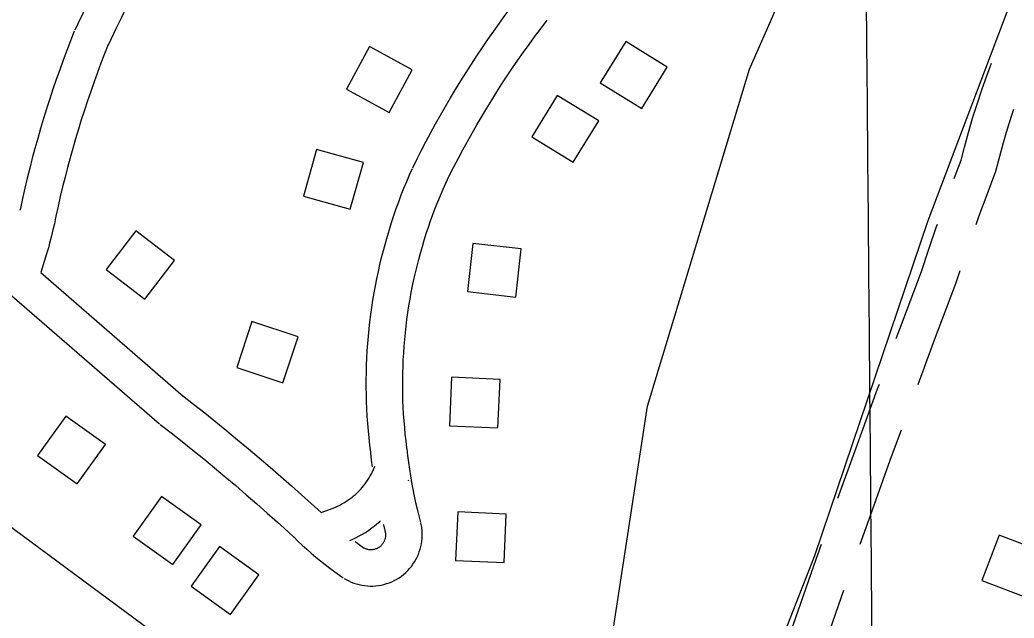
# Model space of a CAD drawing. Extents: x 3568792 to 3606828, y 529143 to 554785.
# Drawn here: x 3586193 to 3587012, y 536843 to 537335 of the extents above; entities that cross this region are included whole.
import ezdxf

# ---------------------------------------------------------------- set-up
doc = ezdxf.new("R2010")
doc.units = 0
for name, color, linetype in [('V-BLDG-OTLN', 7, 'Continuous'), ('V-GRID-MAJR', 7, 'Continuous'), ('V-ROAD-CNTR', 7, 'Continuous'), ('V-SITE-OTLN', 7, 'Continuous')]:
    doc.layers.add(name, color=color, linetype=linetype)

msp = doc.modelspace()

# ---------------------------------------------------------------- linework, layer by layer
at = {"layer": 'V-BLDG-OTLN'}
for points in [[(3586497.133967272, 537258.9254558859), (3586516.19992914, 537294.0893855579), (3586481.035999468, 537313.1543474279), (3586461.9700376, 537277.9904177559)], [(3586691.8487830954, 537317.2942394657), (3586670.9028249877, 537283.2163076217), (3586704.9797568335, 537262.2703495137), (3586725.925714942, 537296.3482813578)], [(3586635.5246904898, 537272.976427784), (3586614.578732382, 537238.89849594), (3586648.655664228, 537217.9525378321), (3586669.6016223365, 537252.030469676)], [(3586465.0840313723, 537179.226615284), (3586475.9020097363, 537217.7365382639), (3586437.393086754, 537228.554516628), (3586426.574108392, 537190.0455936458)], [(3586264.234433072, 537129.7677142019), (3586295.964369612, 537105.4117629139), (3586320.3203209, 537137.140699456), (3586288.5913843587, 537161.4976507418)], [(3586566.0418294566, 537151.2176713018), (3586561.511838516, 537111.4757507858), (3586601.2547590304, 537106.945759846), (3586605.78474997, 537146.687680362)], [(3586371.621218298, 537048.899875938), (3586409.5991423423, 537036.3419010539), (3586422.157117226, 537074.3188251), (3586384.179193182, 537086.8777999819)], [(3586548.545864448, 537041.100891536), (3586546.675868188, 537001.144971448), (3586586.631788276, 536999.2749751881), (3586588.5017845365, 537039.2308952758)], [(3586263.611434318, 536985.6810023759), (3586231.117499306, 537009.006955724), (3586207.7905459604, 536976.513020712), (3586240.2854809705, 536953.1860673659)], [(3586342.2772769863, 536919.4191348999), (3586309.7833419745, 536942.745088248), (3586286.456388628, 536910.2511532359), (3586318.951323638, 536886.9241998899)], [(3586553.57485439, 536930.2471132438), (3586551.70485813, 536890.291193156), (3586591.6607782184, 536888.4211968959), (3586593.530774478, 536928.3771169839)], [(3587022.4729165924, 536859.452254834), (3587036.6548882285, 536896.8541800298), (3586999.25396303, 536911.036151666), (3586985.070991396, 536873.6352264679)], [(3586389.901181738, 536878.3592170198), (3586357.407246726, 536901.685170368), (3586334.0802933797, 536869.1912353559), (3586366.57522839, 536845.8642820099)]]:
    msp.add_lwpolyline(points, close=True, dxfattribs=at)
at = {"layer": 'V-GRID-MAJR'}
msp.add_spline([(3586912.77, 534664.873), (3586861.669, 540722.205), (3586810.539, 546783.005), (3586759.409, 552843.8200000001), (3586759.38, 552847.2710000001)], degree=3, dxfattribs=at)
at = {"layer": 'V-ROAD-CNTR'}
msp.add_line((3586210.3665408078, 537127.0907195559), (3586327.6223062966, 537025.3889229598), dxfattribs=at)
for points in [[(3586329.5463024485, 537487.644998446), (3586324.0603134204, 537479.3970149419), (3586318.6083243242, 537471.0530316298), (3586313.224335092, 537462.664048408), (3586307.908345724, 537454.23306527), (3586302.6613562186, 537445.7590822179), (3586297.483366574, 537437.242099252), (3586292.373376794, 537428.68311637), (3586287.3343868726, 537420.0831335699), (3586282.36539681, 537411.4431508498), (3586277.467406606, 537402.762168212), (3586272.639416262, 537394.0431856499), (3586267.8814257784, 537385.2832031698), (3586263.1964351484, 537376.4862207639), (3586258.582444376, 537367.6512384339), (3586254.0404534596, 537358.7782561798), (3586249.5704624, 537349.8692739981), (3586245.173471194, 537340.924291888), (3586240.8534798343, 537331.9543098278), (3586238.3644848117, 537326.6983203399)], [(3586354.526252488, 537471.0330316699), (3586349.108263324, 537462.885047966), (3586343.788273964, 537454.745064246), (3586338.536284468, 537446.5620806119), (3586333.35029484, 537438.3370970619), (3586328.231305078, 537430.0691135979), (3586323.179315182, 537421.7601302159), (3586318.19532515, 537413.411146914), (3586313.28033498, 537405.0231636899), (3586308.4333446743, 537396.5931805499), (3586303.6533542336, 537388.1241974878), (3586298.9433636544, 537379.6172145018), (3586294.3033729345, 537371.0732315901), (3586289.7323820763, 537362.4902487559), (3586285.23039108, 537353.8712659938), (3586280.80039994, 537345.216283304), (3586276.438408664, 537336.5253006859), (3586272.149417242, 537327.7983181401), (3586267.92542569, 537319.0263356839), (3586265.476430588, 537313.8563460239)], [(3586516.502928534, 537213.456546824), (3586520.10492133, 537220.7165323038), (3586523.8129139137, 537228.005517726), (3586527.592906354, 537235.2605032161), (3586531.4458986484, 537242.4744887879), (3586535.3698908, 537249.651474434), (3586539.365882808, 537256.78846016), (3586543.4318746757, 537263.884445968), (3586547.5688664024, 537270.940431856), (3586551.7758579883, 537277.955417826), (3586556.052849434, 537284.927403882), (3586560.3998407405, 537291.8573900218), (3586564.813831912, 537298.7413762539), (3586569.296822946, 537305.5833625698), (3586573.8478138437, 537312.3793489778), (3586578.466804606, 537319.1303354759), (3586583.1517952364, 537325.8333220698), (3586587.9037857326, 537332.491308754), (3586592.722776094, 537339.1012955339), (3586597.605766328, 537345.6622824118), (3586602.535756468, 537352.1482694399), (3586603.323754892, 537353.1722673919)], [(3586543.3768747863, 537200.1225734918), (3586546.912867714, 537207.2485592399), (3586550.48486057, 537214.2735451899), (3586554.126853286, 537221.2605312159), (3586557.83984586, 537228.2125173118), (3586561.6198382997, 537235.1275034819), (3586565.4698306, 537242.002489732), (3586569.3878227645, 537248.8404760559), (3586573.372814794, 537255.6384624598), (3586577.4258066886, 537262.395448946), (3586581.546798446, 537269.11343551), (3586585.733790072, 537275.789422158), (3586589.987781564, 537282.42340889), (3586594.3067729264, 537289.0153957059), (3586598.6917641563, 537295.5633826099), (3586603.140755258, 537302.0663696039), (3586607.655746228, 537308.5253566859), (3586612.233737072, 537314.939343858), (3586616.876727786, 537321.3073311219), (3586621.5817183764, 537327.62831848), (3586626.3697088, 537333.9283058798), (3586627.105707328, 537334.886303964)], [(3586237.974485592, 537325.801322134), (3586234.876491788, 537317.980337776), (3586231.826497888, 537310.0623536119), (3586228.853503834, 537302.115369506), (3586225.9565096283, 537294.139385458), (3586223.1365152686, 537286.136401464), (3586220.392520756, 537278.107417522), (3586217.7265260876, 537270.052433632), (3586215.137531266, 537261.9714497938), (3586212.6265362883, 537253.867466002), (3586210.193541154, 537245.73848226), (3586207.837545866, 537237.586498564), (3586205.56055042, 537229.4125149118), (3586203.361554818, 537221.2185312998), (3586201.2415590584, 537213.000547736), (3586199.20056314, 537204.764564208), (3586197.2385670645, 537196.5095807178), (3586195.3565708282, 537188.2365972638), (3586193.559574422, 537179.9736137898), (3586193.19557515, 537178.254617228)], [(3586265.866429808, 537314.75334423), (3586262.8204359, 537307.064359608), (3586259.8744417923, 537299.414374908), (3586257.0014475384, 537291.7373902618), (3586254.202453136, 537284.03340567), (3586251.478458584, 537276.3024211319), (3586248.8284638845, 537268.5434366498), (3586246.2524690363, 537260.7624522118), (3586243.751474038, 537252.9554678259), (3586241.3244788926, 537245.125483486), (3586238.973483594, 537237.272499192), (3586236.697488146, 537229.3965149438), (3586234.498492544, 537221.5005307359), (3586232.3734967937, 537213.582546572), (3586230.3255008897, 537205.6465624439), (3586228.3545048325, 537197.6885783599), (3586226.458508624, 537189.7135943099), (3586224.64051226, 537181.720610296), (3586222.891515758, 537173.681626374), (3586222.54551645, 537172.044629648)], [(3586962.1335137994, 537204.5302386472), (3586967.906680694, 537219.5962726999), (3586970.6853905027, 537230.5122306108), (3586973.92359763, 537242.3509032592), (3586977.3716117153, 537254.1311921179), (3586981.0293315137, 537265.8475494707), (3586984.895820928, 537277.4991570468), (3586988.970294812, 537289.0775729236), (3586992.8831283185, 537299.6021972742)], [(3586980.1949428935, 537166.7906452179), (3586982.5366208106, 537173.3339034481), (3586989.269620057, 537191.5053671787), (3586996.5473193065, 537210.4977273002), (3586999.692609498, 537222.8537693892), (3587002.79040237, 537234.1790967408), (3587006.0883882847, 537245.446807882), (3587009.5866684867, 537256.6524505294), (3587011.2752965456, 537261.7411057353)], [(3586481.973997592, 536979.2840151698), (3586481.2459990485, 536985.1220034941), (3586480.5880003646, 536991.072991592), (3586480.0120015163, 536997.032979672), (3586479.5180025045, 537002.9999677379), (3586479.106003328, 537008.9739557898), (3586478.778003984, 537014.9529438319), (3586478.532004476, 537020.9359318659), (3586478.3700048, 537026.9209198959), (3586478.2900049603, 537032.907907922), (3586478.2930049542, 537038.8968959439), (3586478.3790047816, 537044.8818839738), (3586478.547004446, 537050.867872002), (3586478.799003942, 537056.8508600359), (3586479.133003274, 537062.8288480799), (3586479.55000244, 537068.8018361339), (3586480.05000144, 537074.769824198), (3586480.6320002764, 537080.7278122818), (3586481.295998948, 537086.67880038), (3586482.0429974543, 537092.620788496), (3586482.8719957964, 537098.5507766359), (3586483.7829939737, 537104.4687647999), (3586484.7759919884, 537110.372752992), (3586485.8499898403, 537116.26374121), (3586487.005987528, 537122.13872946), (3586488.242985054, 537127.997717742), (3586489.561982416, 537133.83870606), (3586490.95997962, 537139.6606944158), (3586492.4389766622, 537145.462682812), (3586493.9989735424, 537151.244671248), (3586495.638970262, 537157.00365973), (3586497.356966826, 537162.7386482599), (3586499.1549632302, 537168.4496368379), (3586501.0309594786, 537174.1356254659), (3586502.9869555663, 537179.795614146), (3586505.0209514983, 537185.4276028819), (3586507.131947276, 537191.030591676), (3586509.320942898, 537196.6035805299), (3586511.586938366, 537202.1475694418), (3586513.9279336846, 537207.6555584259), (3586516.21492911, 537212.8425480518)], [(3586511.743938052, 536982.9940077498), (3586511.041939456, 536988.627996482), (3586510.4279406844, 536994.166985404), (3586509.8919417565, 536999.7129743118), (3586509.431942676, 537005.267963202), (3586509.04994344, 537010.825952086), (3586508.7439440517, 537016.3909409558), (3586508.5159445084, 537021.957929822), (3586508.3639448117, 537027.5289186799), (3586508.2899449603, 537033.0999075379), (3586508.292944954, 537038.6728963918), (3586508.372944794, 537044.2458852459), (3586508.528944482, 537049.8158741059), (3586508.7629440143, 537055.382862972), (3586509.0749433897, 537060.9468518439), (3586509.461942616, 537066.505840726), (3586509.9279416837, 537072.0578296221), (3586510.4699406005, 537077.605818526), (3586511.0879393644, 537083.1448074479), (3586511.782937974, 537088.672796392), (3586512.553936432, 537094.1907853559), (3586513.4029347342, 537099.69877434), (3586514.3259328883, 537105.1947633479), (3586515.3259308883, 537110.6757523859), (3586516.401928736, 537116.144741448), (3586517.552926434, 537121.595730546), (3586518.7799239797, 537127.032719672), (3586520.0819213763, 537132.4507088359), (3586521.458918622, 537137.8506980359), (3586522.908915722, 537143.2306872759), (3586524.4349126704, 537148.589676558), (3586526.03490947, 537153.92866588), (3586527.7089061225, 537159.2436552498), (3586529.45490263, 537164.535644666), (3586531.27489899, 537169.8016341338), (3586533.166895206, 537175.0436236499), (3586535.131891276, 537180.25861322), (3586537.168887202, 537185.4456028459), (3586539.276882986, 537190.60359253), (3586541.457878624, 537195.7335822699), (3586543.6648742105, 537200.736572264)], [(3586222.561516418, 537172.121629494), (3586221.5555184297, 537167.2416392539), (3586220.442520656, 537162.255649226), (3586219.247523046, 537157.2926591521), (3586217.9715255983, 537152.3476690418), (3586216.612528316, 537147.42367889), (3586215.174531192, 537142.525688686), (3586210.3665408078, 537127.0907195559)], [(3586914.4785758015, 537072.9051654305), (3586917.1001113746, 537079.9810303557), (3586935.157839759, 537128.0520447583), (3586941.2685866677, 537146.4090293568), (3586947.7052701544, 537165.0403132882), (3586948.3940422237, 537166.9649219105)], [(3586932.4951640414, 537035.18167521), (3586945.2078886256, 537069.4949696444), (3586963.4421602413, 537118.0359552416), (3586967.0916129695, 537128.9990909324)], [(3586182.5645964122, 537111.490750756), (3586307.966345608, 537002.724968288)], [(3586866.433867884, 536941.4081993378), (3586881.416353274, 536982.9959466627), (3586899.148577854, 537031.5275103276), (3586900.5820633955, 537035.3966739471)], [(3586326.9943075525, 537025.904921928), (3586336.149289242, 537018.795936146), (3586345.2962709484, 537011.5899505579), (3586354.391252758, 537004.3219650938), (3586363.436234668, 536996.991979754), (3586372.431216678, 536989.5989945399), (3586381.374198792, 536982.1430094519), (3586390.26518101, 536974.6260244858), (3586399.10516333, 536967.047039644), (3586407.89014576, 536959.407054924), (3586416.623128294, 536951.7060703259), (3586441.167079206, 536929.760114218)], [(3586308.594344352, 537002.2089693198), (3586317.6673262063, 536995.1639834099), (3586326.65030824, 536988.0879975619), (3586335.583290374, 536980.950011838), (3586344.468272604, 536973.7500262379), (3586353.3012549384, 536966.4890407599), (3586362.0842373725, 536959.1670554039), (3586370.817219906, 536951.7840701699), (3586379.4972025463, 536944.3410850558), (3586388.1261852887, 536936.8371000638), (3586396.7031681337, 536929.27411519), (3586405.228151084, 536921.651130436), (3586413.7061341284, 536913.9631458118), (3586418.8611238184, 536909.2371552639)], [(3586884.791489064, 536903.5608298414), (3586892.150568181, 536924.2796777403), (3586909.6176467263, 536972.7640533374), (3586918.7045822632, 536997.6342092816)], [(3586483.4199947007, 536967.3640390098), (3586482.712996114, 536972.8310280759), (3586482.026997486, 536978.7700161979), (3586481.94499765, 536979.5360146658)], [(3586523.136915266, 536921.3311310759), (3586521.7099181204, 536926.8641200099), (3586520.382920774, 536932.315109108), (3586519.131923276, 536937.7830981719), (3586517.9549256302, 536943.270087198), (3586516.85492783, 536948.771076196), (3586515.8299298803, 536954.286065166), (3586514.880931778, 536959.8150541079), (3586514.0079335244, 536965.35904302), (3586513.211935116, 536970.9130319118), (3586512.4909365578, 536976.4770207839), (3586511.842937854, 536982.0940095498), (3586511.772937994, 536982.7420082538)], [(3586441.167079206, 536929.760114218), (3586451.0200595, 536933.391106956), (3586452.8360558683, 536934.1301054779), (3586454.631052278, 536934.92910388), (3586456.4000487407, 536935.7851021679), (3586458.13504527, 536936.697100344), (3586459.8420418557, 536937.668098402), (3586461.517038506, 536938.6930963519), (3586463.158035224, 536939.772094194), (3586464.76503201, 536940.905091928), (3586466.3300288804, 536942.0870895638), (3586467.8560258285, 536943.3200870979), (3586469.343022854, 536944.605084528), (3586470.7860199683, 536945.935081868), (3586472.184017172, 536947.3110791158), (3586473.541014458, 536948.7370762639), (3586474.847011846, 536950.200073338), (3586476.1030093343, 536951.7080703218), (3586477.3140069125, 536953.257067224), (3586478.4690046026, 536954.8400640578), (3586479.5740023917, 536956.465060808), (3586480.6270002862, 536958.125057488), (3586481.6219982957, 536959.8140541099), (3586482.5629964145, 536961.5380506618), (3586483.4479946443, 536963.2920471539), (3586484.2739929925, 536965.0720435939), (3586485.070991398, 536966.9460398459), (3586485.381990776, 536967.7270382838)], [(3586512.9469356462, 536955.8590620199), (3586513.253935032, 536956.6310604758)], [(3586460.1770411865, 536875.4112229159), (3586461.79503795, 536874.4532248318), (3586463.827033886, 536873.3952269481), (3586465.913029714, 536872.450228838), (3586468.043025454, 536871.621230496), (3586470.217021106, 536870.908231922), (3586472.424016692, 536870.3152331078), (3586474.6600122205, 536869.841234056), (3586476.921007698, 536869.4902347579), (3586479.201003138, 536869.262235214), (3586481.487998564, 536869.15923542), (3586483.769994, 536869.1792353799), (3586486.055989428, 536869.32423509), (3586488.3279848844, 536869.593234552), (3586490.578980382, 536869.9842337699), (3586492.80997592, 536870.497232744), (3586495.0109715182, 536871.1312314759), (3586497.1689672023, 536871.8832299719), (3586499.28496297, 536872.751228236), (3586501.3499588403, 536873.732226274), (3586503.35995482, 536874.8242240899), (3586505.3099509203, 536876.0252216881), (3586507.188947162, 536877.3292190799), (3586508.992943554, 536878.731216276), (3586510.721940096, 536880.2332132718), (3586512.36493681, 536881.825210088), (3586513.915933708, 536883.500206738), (3586515.3799307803, 536885.2632032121), (3586516.7429280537, 536887.102199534), (3586518.0029255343, 536889.0081957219), (3586519.158923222, 536890.983191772), (3586520.207921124, 536893.0191876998), (3586521.141919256, 536895.1091835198), (3586521.9599176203, 536897.2381792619), (3586522.6649162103, 536899.418174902), (3586523.247915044, 536901.6331704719), (3586523.70991412, 536903.870165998), (3586524.04991344, 536906.1311614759), (3586524.267913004, 536908.4081569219), (3586524.360912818, 536910.69415235), (3586524.32991288, 536912.9831477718), (3586524.17491319, 536915.262143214), (3586523.896913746, 536917.53413867), (3586523.5089145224, 536919.7061343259), (3586523.2519150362, 536920.853132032)], [(3586464.678032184, 536906.5621606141), (3586467.27502699, 536907.7191583), (3586469.9200217, 536909.0011557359), (3586472.527016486, 536910.3711529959), (3586475.086011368, 536911.82415009), (3586477.59500635, 536913.3591470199), (3586480.0520014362, 536914.976143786), (3586482.45499663, 536916.6711403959), (3586484.803991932, 536918.445136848), (3586487.093987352, 536920.2961331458), (3586489.318982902, 536922.217129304), (3586489.991981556, 536922.838128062)], [(3586494.088973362, 536913.8371460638), (3586492.6099763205, 536919.5681346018), (3586492.585976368, 536919.6681344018)], [(3586475.459010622, 536901.2271712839), (3586476.3750087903, 536900.6851723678), (3586476.9550076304, 536900.383172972), (3586477.553006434, 536900.1121735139), (3586478.167005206, 536899.8731739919), (3586478.791003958, 536899.668174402), (3586479.4280026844, 536899.4971747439), (3586480.072001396, 536899.3611750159), (3586480.7230000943, 536899.2601752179), (3586481.372998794, 536899.19417535), (3586482.0279974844, 536899.1651754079), (3586482.68999616, 536899.171175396), (3586483.343994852, 536899.212175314), (3586483.9959935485, 536899.28917516), (3586484.646992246, 536899.4021749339), (3586485.285990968, 536899.54917464), (3586485.91498971, 536899.7311742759), (3586486.5369884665, 536899.9471738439), (3586487.146987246, 536900.1971733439), (3586487.7419860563, 536900.4801727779), (3586488.3199849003, 536900.7941721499), (3586488.875983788, 536901.1371714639), (3586489.416982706, 536901.513170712), (3586489.9369816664, 536901.917169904), (3586490.431980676, 536902.3471690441), (3586490.90497973, 536902.805168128), (3586491.3539788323, 536903.2901671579), (3586491.771977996, 536903.793166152), (3586492.162977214, 536904.320165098), (3586492.526976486, 536904.8701639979), (3586492.858975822, 536905.437162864), (3586493.1579752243, 536906.0191617), (3586493.425974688, 536906.6171605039), (3586493.663974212, 536907.238159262), (3586493.8649738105, 536907.8601580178), (3586494.0319734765, 536908.4931567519), (3586494.1659732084, 536909.140155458), (3586494.263973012, 536909.791154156), (3586494.325972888, 536910.4461528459), (3586494.3529728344, 536911.1021515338), (3586494.343972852, 536911.75915022), (3586494.2989729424, 536912.4181489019), (3586494.218973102, 536913.0681476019), (3586494.088973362, 536913.7961461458), (3586493.973973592, 536914.315145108)], [(3586418.5331244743, 536909.547154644), (3586421.987117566, 536906.183161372), (3586425.5911103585, 536902.7931681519), (3586429.251103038, 536899.4661748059), (3586432.967095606, 536896.2001813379), (3586436.739088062, 536892.998187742), (3586440.566080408, 536889.861194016), (3586444.44507265, 536886.791200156), (3586448.3740647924, 536883.7872061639), (3586452.3550568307, 536880.8502120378), (3586456.372048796, 536877.9922177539), (3586459.3020429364, 536875.9712217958)], [(3586469.1910231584, 536905.710162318), (3586469.9590216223, 536905.14416345), (3586473.586014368, 536902.5621686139), (3586476.334008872, 536900.6671724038)], [(3586820.0108888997, 536809.3302013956), (3586829.534559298, 536836.9280816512), (3586846.609859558, 536885.6957720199), (3586853.0141733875, 536903.7265612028)], [(3586838.656030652, 536771.3819619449), (3586841.050889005, 536778.3349912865), (3586857.8714407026, 536827.0779183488), (3586871.4477155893, 536865.8522625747)]]:
    msp.add_lwpolyline(points, dxfattribs=at)
at = {"layer": 'V-SITE-OTLN'}
for points in [[(3586672.4280000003, 536773.928), (3586709.8510000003, 537017.138), (3586793.748, 537294.691), (3586860.418, 537446.241), (3586936.19, 537578.7880000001), (3587010.6580000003, 537745.286), (3587046.913, 537771.058)], [(3587035.289, 537420.643), (3586940.534, 537169.665), (3586847.248, 536894.158), (3586641.7290000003, 536369.305)], [(3585657.4050000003, 537280.38), (3585667.35, 537285.662), (3585681.9990000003, 537288.447), (3585717.434, 537284.74), (3585773.004, 537273.505), (3585807.3200000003, 537244.577), (3585850.847, 537197.233), (3585860.036, 537168.821), (3585885.398, 537133.944), (3585887.85, 537130.575), (3585927.012, 537111.655), (3585961.504, 537090.688), (3585973.294, 537080.667), (3585992.345, 537063.3640000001), (3585999.603, 537056.986), (3586005.032, 537046.0700000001), (3586033.174, 537030.567), (3586436.069, 536732.5970000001)]]:
    msp.add_lwpolyline(points, dxfattribs=at)

doc.saveas('drawing.dxf')
